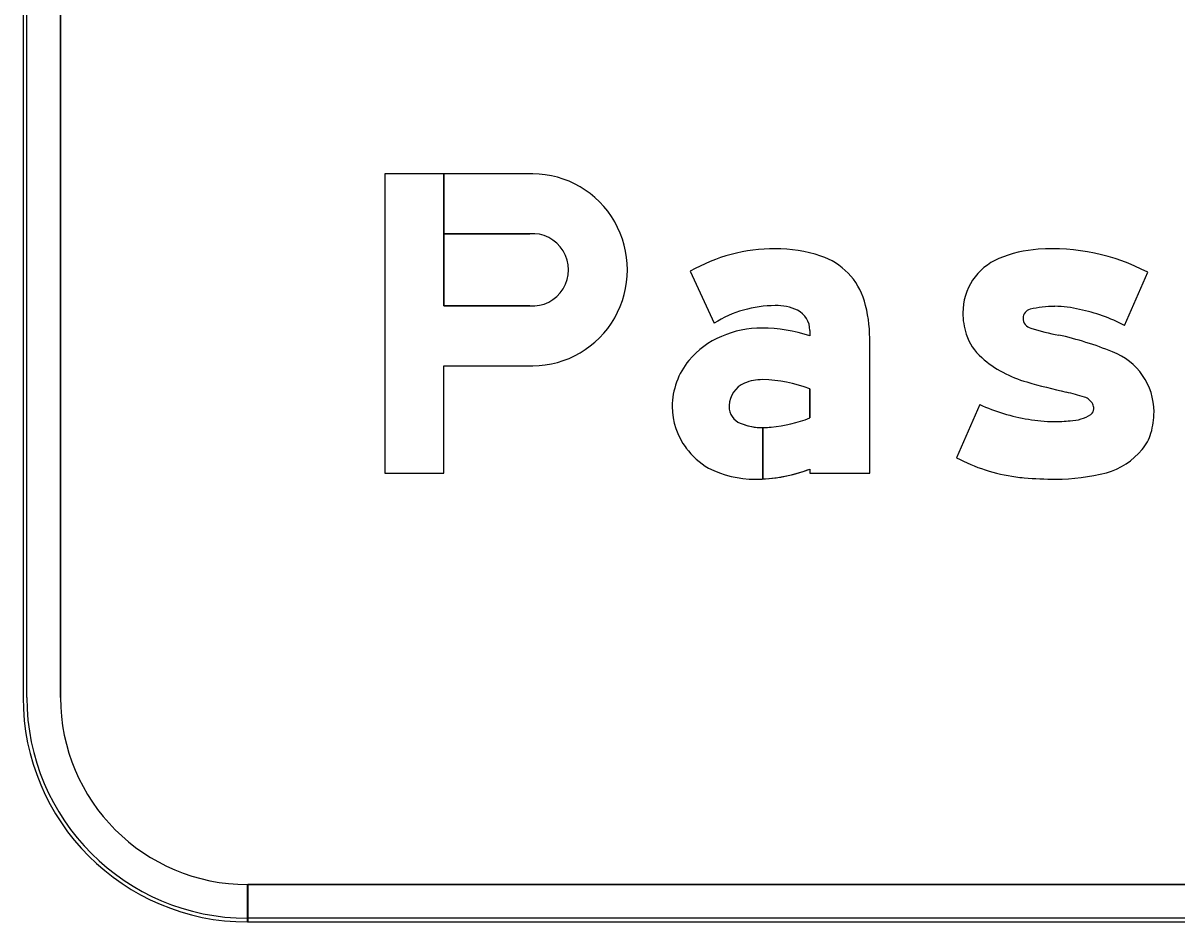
# Model space of a CAD drawing. Extents: x 1806251 to 1809821, y 414895 to 422886.
# Drawn here: x 1809676.695 to 1809677.312, y 415351.9 to 415352.381 of the extents above; entities that cross this region are included whole.
import ezdxf

# ---------------------------------------------------------------- set-up
doc = ezdxf.new("R2010")
doc.units = 0
for name, color, linetype in [('GSBWFILL', 7, 'Continuous'), ('GSCOLORFILL', 7, 'Continuous'), ('GSOUTLINE', 7, 'Continuous')]:
    doc.layers.add(name, color=color, linetype=linetype)

msp = doc.modelspace()

# ---------------------------------------------------------------- linework, layer by layer
at = {"layer": 'GSBWFILL'}
for p, q in [((1809676.69509, 415352.74107), (1809676.69509, 415352.02007)), ((1809676.71509, 415352.02007), (1809676.71509, 415352.74107)), ((1809677.28398, 415352.21889), (1809677.2964, 415352.24741)), ((1809677.20662, 415352.17668), (1809677.19419, 415352.14816)), ((1809677.19419, 415352.14816), (1809677.19419, 415352.14816)), ((1809676.81509, 415351.90007), (1809676.81509, 415351.92007)), ((1809678.37509, 415351.92007), (1809676.81529, 415351.92007)), ((1809676.81529, 415351.92007), (1809676.81529, 415351.90007)), ((1809676.81529, 415351.90007), (1809678.37509, 415351.90007))]:
    msp.add_line(p, q, dxfattribs=at)
for points in [[(1809676.88859, 415352.29995), (1809676.88859, 415352.13995), (1809676.92014, 415352.13995), (1809676.92014, 415352.19742), (1809676.96762, 415352.19742)], [(1809676.96597, 415352.22942), (1809676.92014, 415352.22942), (1809676.92014, 415352.29995), (1809676.88859, 415352.29995)], [(1809676.96762, 415352.29995), (1809676.92015, 415352.29995), (1809676.92015, 415352.26795), (1809676.96597, 415352.26795)], [(1809677.05182, 415352.24793), (1809677.06467, 415352.2202)], [(1809677.11579, 415352.2163), (1809677.11579, 415352.21335)], [(1809677.11579, 415352.14219), (1809677.11579, 415352.13995), (1809677.14779, 415352.13995), (1809677.14779, 415352.21214)], [(1809677.11579, 415352.18503), (1809677.11579, 415352.16948)], [(1809677.0906, 415352.13685), (1809677.0906, 415352.1643)], [(1809677.0906, 415352.1643), (1809677.0906, 415352.13685)]]:
    msp.add_lwpolyline(points, dxfattribs=at)
for radius in [0.12, 0.1]:
    msp.add_arc((1809676.81509, 415352.02007), radius, 180, 270, dxfattribs=at)
for centre, major_axis, ratio, start_param, end_param in [((1809676.96765, 415352.24868), (0, 0.05126), 0.985874, 3.140988, 6.28379), ((1809676.96759, 415352.24868), (0, 0.01933), 0.985874, 3.056611, 6.368167), ((1809677.09721, 415352.16823), (0, 0.09171), 0.999996, 0, 0.517719), ((1809677.09721, 415352.18163), (0, 0.07832), 0.999996, 5.96613, 6.283185), ((1809677.1104, 415352.22184), (0, 0.036), 0.999996, 4.997165, 5.96613), ((1809677.24266, 415352.1931), (0, 0.06676), 0.999996, 0.071378, 0.398007), ((1809677.24547, 415352.15026), (0, 0.10968), 0.999996, 5.800291, 6.352301), ((1809677.22894, 415352.22573), (0, 0.03136), 0.999996, 0.398006, 1.570796), ((1809677.07728, 415352.21214), (0, 0.07051), 0.999996, 4.712389, 4.997165), ((1809677.09721, 415352.16823), (0, 0.06131), 0.999996, 0, 0.559495), ((1809677.09835, 415352.20533), (0, 0.02424), 0.999996, 5.822746, 6.330435), ((1809677.10379, 415352.2163), (0, 0.012), 0.999996, 4.712389, 5.822746), ((1809677.23504, 415352.22573), (0, 0.03746), 0.999996, 1.570796, 1.879779), ((1809677.23457, 415352.22288), (0, 0.0048), 0.999996, 0.21891, 1.570796), ((1809677.24671, 415352.17363), (0, 0.05552), 0.999996, 0, 0.239757), ((1809677.24671, 415352.17659), (0, 0.05257), 0.999996, 6.027142, 6.283185), ((1809677.24301, 415352.14197), (0, 0.08715), 0.999996, 5.793797, 6.086746), ((1809677.23537, 415352.22288), (0, 0.0056), 0.999996, 1.570796, 2.88808), ((1809677.08637, 415352.17084), (0, 0.04588), 0.999996, 0.399285, 0.87593), ((1809677.09013, 415352.16267), (0, 0.05487), 0.999996, 0, 0.404512), ((1809677.09013, 415352.13676), (0, 0.08078), 0.999996, 5.959871, 6.283185), ((1809677.22603, 415352.22286), (0, 0.028), 0.999996, 1.879779, 2.42566), ((1809677.2698, 415352.33149), (0, 0.11953), 0.999996, 2.83708, 2.965597), ((1809677.20703, 415352.02914), (0, 0.18935), 0.999996, 5.901211, 6.060377), ((1809677.08073, 415352.17554), (0, 0.03854), 0.999996, 0.87593, 1.570796), ((1809677.24855, 415352.24875), (0, 0.06232), 0.999996, 2.42566, 2.869403), ((1809677.26539, 415352.17268), (0, 0.0344), 0.999996, 4.712389, 5.919951), ((1809677.08619, 415352.17558), (0, 0.0136), 0.999996, 0.408547, 1.530785), ((1809677.08998, 415352.16682), (0, 0.02314), 0.999996, 6.259455, 6.691732), ((1809677.0883, 415352.11132), (0, 0.07867), 0.999996, 5.926185, 6.254823), ((1809677.33874, 415352.55858), (0, 0.385), 0.999996, 2.860128, 2.916667), ((1809677.21281, 415352.01516), (0, 0.17282), 0.999996, 5.990951, 6.04928), ((1809677.07903, 415352.17554), (0, 0.03683), 0.999996, 1.570796, 2.21394), ((1809677.08708, 415352.17554), (0, 0.01449), 0.999996, 1.530785, 1.570796), ((1809677.08219, 415352.17554), (0, 0.0096), 0.999996, 1.570796, 2.757027), ((1809677.24681, 415352.26271), (0, 0.09496), 0.999996, 2.70455, 2.991718), ((1809677.2599, 415352.17296), (0, 0.00815), 0.999996, 5.20773, 5.944931), ((1809677.2618, 415352.1744), (0, 0.00581), 0.999996, 4.712389, 5.146352), ((1809677.08873, 415352.23831), (0, 0.07396), 0.999996, 3.228562, 3.516221), ((1809677.24615, 415352.24033), (0, 0.07278), 0.999996, 2.95481, 3.141593), ((1809677.25437, 415352.18964), (0, 0.02167), 0.999996, 3.169414, 3.711965), ((1809677.2639, 415352.1744), (0, 0.0037), 0.999996, 3.769232, 4.712389), ((1809677.25964, 415352.17268), (0, 0.04016), 0.999996, 4.42655, 4.712389), ((1809677.0906, 415352.1963), (0, 0.032), 0.999996, 2.757027, 3.141593), ((1809677.0906, 415352.1963), (0, 0.032), 0.999996, 3.141843, 3.28451), ((1809677.24615, 415352.2589), (0, 0.09135), 0.999996, 3.141593, 3.238422), ((1809677.27514, 415352.16813), (0, 0.024), 0.999996, 4.009587, 4.42655), ((1809677.08229, 415352.17799), (0, 0.04092), 0.999996, 2.21394, 2.611125), ((1809677.264, 415352.17702), (0, 0.03825), 0.999996, 3.41426, 4.020407), ((1809677.23983, 415352.23581), (0, 0.09883), 0.999996, 2.661561, 2.999689), ((1809677.08648, 415352.1918), (0, 0.05506), 0.999996, 2.672443, 3.141593), ((1809677.08648, 415352.21842), (0, 0.08167), 0.999996, 3.192057, 3.508644), ((1809677.23717, 415352.21718), (0, 0.08), 0.999996, 2.999689, 3.056979), ((1809677.24717, 415352.24553), (0, 0.10878), 0.999996, 3.141593, 3.39368), ((1809677.08648, 415352.21842), (0, 0.08167), 0.999996, 3.141593, 3.191959), ((1809677.24717, 415352.33327), (0, 0.19652), 0.999996, 3.056204, 3.141593)]:
    msp.add_ellipse(centre, major_axis=major_axis, ratio=ratio, start_param=start_param, end_param=end_param, dxfattribs=at)
at = {"layer": 'GSCOLORFILL'}
for p, q in [((1809676.69509, 415352.74107), (1809676.69509, 415352.02007)), ((1809676.69509, 415352.74107), (1809676.69509, 415352.02007)), ((1809676.69509, 415352.74107), (1809676.69509, 415352.02007)), ((1809676.69709, 415352.02007), (1809676.69709, 415352.74107)), ((1809676.71509, 415352.02007), (1809676.71509, 415352.74107)), ((1809677.28398, 415352.21889), (1809677.2964, 415352.24741)), ((1809677.20662, 415352.17668), (1809677.19419, 415352.14816)), ((1809677.19419, 415352.14816), (1809677.19419, 415352.14816)), ((1809676.81509, 415351.90007), (1809676.81509, 415351.92007)), ((1809678.37509, 415351.92007), (1809676.81529, 415351.92007)), ((1809676.81529, 415351.92007), (1809676.81529, 415351.90007)), ((1809676.81509, 415351.90007), (1809676.81509, 415351.90207)), ((1809676.81509, 415351.90007), (1809678.37509, 415351.90007)), ((1809678.37509, 415351.90207), (1809676.81511, 415351.90207)), ((1809676.81511, 415351.90207), (1809676.81511, 415351.90007)), ((1809676.81511, 415351.90007), (1809678.37509, 415351.90007)), ((1809676.81529, 415351.90007), (1809678.37509, 415351.90007))]:
    msp.add_line(p, q, dxfattribs=at)
for points in [[(1809676.88859, 415352.29995), (1809676.88859, 415352.13995), (1809676.92014, 415352.13995), (1809676.92014, 415352.19742), (1809676.96762, 415352.19742)], [(1809676.96597, 415352.22942), (1809676.92014, 415352.22942), (1809676.92014, 415352.29995), (1809676.88859, 415352.29995)], [(1809676.96762, 415352.29995), (1809676.92015, 415352.29995), (1809676.92015, 415352.26795), (1809676.96597, 415352.26795)], [(1809677.05182, 415352.24793), (1809677.06467, 415352.2202)], [(1809677.11579, 415352.2163), (1809677.11579, 415352.21335)], [(1809677.11579, 415352.14219), (1809677.11579, 415352.13995), (1809677.14779, 415352.13995), (1809677.14779, 415352.21214)], [(1809677.11579, 415352.18503), (1809677.11579, 415352.16948)], [(1809677.0906, 415352.13685), (1809677.0906, 415352.1643)], [(1809677.0906, 415352.1643), (1809677.0906, 415352.13685)]]:
    msp.add_lwpolyline(points, dxfattribs=at)
for radius in [0.12, 0.12, 0.12, 0.118, 0.1]:
    msp.add_arc((1809676.81509, 415352.02007), radius, 180, 270, dxfattribs=at)
for centre, major_axis, ratio, start_param, end_param in [((1809676.96765, 415352.24868), (0, 0.05126), 0.985874, 3.140988, 6.28379), ((1809676.96759, 415352.24868), (0, 0.01933), 0.985874, 3.056611, 6.368167), ((1809677.09721, 415352.16823), (0, 0.09171), 0.999996, 0, 0.517719), ((1809677.09721, 415352.18163), (0, 0.07832), 0.999996, 5.96613, 6.283185), ((1809677.1104, 415352.22184), (0, 0.036), 0.999996, 4.997165, 5.96613), ((1809677.24266, 415352.1931), (0, 0.06676), 0.999996, 0.071378, 0.398007), ((1809677.24547, 415352.15026), (0, 0.10968), 0.999996, 5.800291, 6.352301), ((1809677.22894, 415352.22573), (0, 0.03136), 0.999996, 0.398006, 1.570796), ((1809677.07728, 415352.21214), (0, 0.07051), 0.999996, 4.712389, 4.997165), ((1809677.09721, 415352.16823), (0, 0.06131), 0.999996, 0, 0.559495), ((1809677.09835, 415352.20533), (0, 0.02424), 0.999996, 5.822746, 6.330435), ((1809677.10379, 415352.2163), (0, 0.012), 0.999996, 4.712389, 5.822746), ((1809677.23504, 415352.22573), (0, 0.03746), 0.999996, 1.570796, 1.879779), ((1809677.23457, 415352.22288), (0, 0.0048), 0.999996, 0.21891, 1.570796), ((1809677.24671, 415352.17363), (0, 0.05552), 0.999996, 0, 0.239757), ((1809677.24671, 415352.17659), (0, 0.05257), 0.999996, 6.027142, 6.283185), ((1809677.24301, 415352.14197), (0, 0.08715), 0.999996, 5.793797, 6.086746), ((1809677.23537, 415352.22288), (0, 0.0056), 0.999996, 1.570796, 2.88808), ((1809677.08637, 415352.17084), (0, 0.04588), 0.999996, 0.399285, 0.87593), ((1809677.09013, 415352.16267), (0, 0.05487), 0.999996, 0, 0.404512), ((1809677.09013, 415352.13676), (0, 0.08078), 0.999996, 5.959871, 6.283185), ((1809677.22603, 415352.22286), (0, 0.028), 0.999996, 1.879779, 2.42566), ((1809677.2698, 415352.33149), (0, 0.11953), 0.999996, 2.83708, 2.965597), ((1809677.20703, 415352.02914), (0, 0.18935), 0.999996, 5.901211, 6.060377), ((1809677.08073, 415352.17554), (0, 0.03854), 0.999996, 0.87593, 1.570796), ((1809677.24855, 415352.24875), (0, 0.06232), 0.999996, 2.42566, 2.869403), ((1809677.26539, 415352.17268), (0, 0.0344), 0.999996, 4.712389, 5.919951), ((1809677.08619, 415352.17558), (0, 0.0136), 0.999996, 0.408547, 1.530785), ((1809677.08998, 415352.16682), (0, 0.02314), 0.999996, 6.259455, 6.691732), ((1809677.0883, 415352.11132), (0, 0.07867), 0.999996, 5.926185, 6.254823), ((1809677.33874, 415352.55858), (0, 0.385), 0.999996, 2.860128, 2.916667), ((1809677.21281, 415352.01516), (0, 0.17282), 0.999996, 5.990951, 6.04928), ((1809677.07903, 415352.17554), (0, 0.03683), 0.999996, 1.570796, 2.21394), ((1809677.08708, 415352.17554), (0, 0.01449), 0.999996, 1.530785, 1.570796), ((1809677.08219, 415352.17554), (0, 0.0096), 0.999996, 1.570796, 2.757027), ((1809677.24681, 415352.26271), (0, 0.09496), 0.999996, 2.70455, 2.991718), ((1809677.2599, 415352.17296), (0, 0.00815), 0.999996, 5.20773, 5.944931), ((1809677.2618, 415352.1744), (0, 0.00581), 0.999996, 4.712389, 5.146352), ((1809677.08873, 415352.23831), (0, 0.07396), 0.999996, 3.228562, 3.516221), ((1809677.24615, 415352.24033), (0, 0.07278), 0.999996, 2.95481, 3.141593), ((1809677.25437, 415352.18964), (0, 0.02167), 0.999996, 3.169414, 3.711965), ((1809677.2639, 415352.1744), (0, 0.0037), 0.999996, 3.769232, 4.712389), ((1809677.25964, 415352.17268), (0, 0.04016), 0.999996, 4.42655, 4.712389), ((1809677.0906, 415352.1963), (0, 0.032), 0.999996, 2.757027, 3.141593), ((1809677.0906, 415352.1963), (0, 0.032), 0.999996, 3.141843, 3.28451), ((1809677.24615, 415352.2589), (0, 0.09135), 0.999996, 3.141593, 3.238422), ((1809677.27514, 415352.16813), (0, 0.024), 0.999996, 4.009587, 4.42655), ((1809677.08229, 415352.17799), (0, 0.04092), 0.999996, 2.21394, 2.611125), ((1809677.264, 415352.17702), (0, 0.03825), 0.999996, 3.41426, 4.020407), ((1809677.23983, 415352.23581), (0, 0.09883), 0.999996, 2.661561, 2.999689), ((1809677.08648, 415352.1918), (0, 0.05506), 0.999996, 2.672443, 3.141593), ((1809677.08648, 415352.21842), (0, 0.08167), 0.999996, 3.192057, 3.508644), ((1809677.23717, 415352.21718), (0, 0.08), 0.999996, 2.999689, 3.056979), ((1809677.24717, 415352.24553), (0, 0.10878), 0.999996, 3.141593, 3.39368), ((1809677.08648, 415352.21842), (0, 0.08167), 0.999996, 3.141593, 3.191959), ((1809677.24717, 415352.33327), (0, 0.19652), 0.999996, 3.056204, 3.141593)]:
    msp.add_ellipse(centre, major_axis=major_axis, ratio=ratio, start_param=start_param, end_param=end_param, dxfattribs=at)
at = {"layer": 'GSOUTLINE'}
for p, q in [((1809676.69509, 415352.74107), (1809676.69509, 415352.02007)), ((1809676.71509, 415352.74107), (1809676.71509, 415352.02007)), ((1809677.28398, 415352.21889), (1809677.2964, 415352.24741)), ((1809676.92014, 415352.22942), (1809676.96597, 415352.22942)), ((1809676.92014, 415352.19742), (1809676.96762, 415352.19742)), ((1809677.20662, 415352.17668), (1809677.19419, 415352.14816)), ((1809677.19419, 415352.14816), (1809677.19419, 415352.14816)), ((1809676.81509, 415351.92007), (1809678.37509, 415351.92007)), ((1809676.81509, 415351.90007), (1809678.37509, 415351.90007))]:
    msp.add_line(p, q, dxfattribs=at)
for points in [[(1809676.96762, 415352.29995), (1809676.88859, 415352.29995), (1809676.88859, 415352.13995), (1809676.92014, 415352.13995), (1809676.92014, 415352.19742)], [(1809676.96597, 415352.26795), (1809676.92014, 415352.26795), (1809676.92014, 415352.22942)], [(1809677.05182, 415352.24793), (1809677.06467, 415352.2202)], [(1809677.11579, 415352.2163), (1809677.11579, 415352.21335)], [(1809677.11579, 415352.14219), (1809677.11579, 415352.13995), (1809677.14779, 415352.13995), (1809677.14779, 415352.21214)], [(1809677.11579, 415352.16948), (1809677.11579, 415352.18503)]]:
    msp.add_lwpolyline(points, dxfattribs=at)
for radius in [0.12, 0.1]:
    msp.add_arc((1809676.81509, 415352.02007), radius, 180, 270, dxfattribs=at)
for centre, major_axis, ratio, start_param, end_param in [((1809676.96765, 415352.24868), (0, 0.05126), 0.985874, 3.140988, 6.28379), ((1809676.96759, 415352.24868), (0, 0.01933), 0.985874, 3.056611, 6.368167), ((1809677.09721, 415352.16823), (0, 0.09171), 0.999996, 6.283185, 6.800904), ((1809677.09721, 415352.18163), (0, 0.07832), 0.999996, 5.96613, 6.283185), ((1809677.1104, 415352.22184), (0, 0.036), 0.999996, 4.997165, 5.96613), ((1809677.24266, 415352.1931), (0, 0.06676), 0.999996, 0.071378, 0.398007), ((1809677.24547, 415352.15026), (0, 0.10968), 0.999996, 5.800291, 6.352301), ((1809677.22894, 415352.22573), (0, 0.03136), 0.999996, 0.398006, 1.570796), ((1809677.07728, 415352.21214), (0, 0.07051), 0.999996, 4.712389, 4.997165), ((1809677.09721, 415352.16823), (0, 0.06131), 0.999996, 0, 0.559495), ((1809677.09835, 415352.20533), (0, 0.02424), 0.999996, 5.822746, 6.330435), ((1809677.10379, 415352.2163), (0, 0.012), 0.999996, 4.712389, 5.822746), ((1809677.23504, 415352.22573), (0, 0.03746), 0.999996, 1.570796, 1.879779), ((1809677.23457, 415352.22288), (0, 0.0048), 0.999996, 0.21891, 1.570796), ((1809677.24671, 415352.17363), (0, 0.05552), 0.999996, 0, 0.239757), ((1809677.24671, 415352.17659), (0, 0.05257), 0.999996, 6.027142, 6.283185), ((1809677.24301, 415352.14197), (0, 0.08715), 0.999996, 5.793797, 6.086746), ((1809677.23537, 415352.22288), (0, 0.0056), 0.999996, 1.570796, 2.88808), ((1809677.08637, 415352.17084), (0, 0.04588), 0.999996, 0.399285, 0.87593), ((1809677.09013, 415352.16267), (0, 0.05487), 0.999996, 0, 0.404512), ((1809677.09013, 415352.13676), (0, 0.08078), 0.999996, 5.959871, 6.283185), ((1809677.22603, 415352.22286), (0, 0.028), 0.999996, 1.879779, 2.42566), ((1809677.2698, 415352.33149), (0, 0.11953), 0.999996, 2.83708, 2.965597), ((1809677.20703, 415352.02914), (0, 0.18935), 0.999996, 5.901211, 6.060377), ((1809677.08073, 415352.17554), (0, 0.03854), 0.999996, 0.87593, 1.570796), ((1809677.24855, 415352.24875), (0, 0.06232), 0.999996, 2.42566, 2.869403), ((1809677.26539, 415352.17268), (0, 0.0344), 0.999996, 4.712389, 5.919951), ((1809677.08619, 415352.17558), (0, 0.0136), 0.999996, 0.408547, 1.530785), ((1809677.08998, 415352.16682), (0, 0.02314), 0.999996, 6.25958, 6.691732), ((1809677.0883, 415352.11132), (0, 0.07867), 0.999996, 5.926185, 6.254787), ((1809677.0905, 415352.18875), (0, 0.0012), 0.999996, 6.254787, 6.25958), ((1809677.33874, 415352.55858), (0, 0.385), 0.999996, 2.860128, 2.916667), ((1809677.21281, 415352.01516), (0, 0.17282), 0.999996, 5.990951, 6.04928), ((1809677.07903, 415352.17554), (0, 0.03683), 0.999996, 1.570796, 2.21394), ((1809677.08708, 415352.17554), (0, 0.01449), 0.999996, 1.530785, 1.570796), ((1809677.08219, 415352.17554), (0, 0.0096), 0.999996, 1.570796, 2.757027), ((1809677.24681, 415352.26271), (0, 0.09496), 0.999996, 2.70455, 2.991718), ((1809677.2599, 415352.17296), (0, 0.00815), 0.999996, 5.20773, 5.944931), ((1809677.2618, 415352.1744), (0, 0.00581), 0.999996, 4.712389, 5.146352), ((1809677.08873, 415352.23831), (0, 0.07396), 0.999996, 3.228562, 3.516221), ((1809677.24615, 415352.24033), (0, 0.07278), 0.999996, 2.95481, 3.141593), ((1809677.25437, 415352.18964), (0, 0.02167), 0.999996, 3.169414, 3.711965), ((1809677.2639, 415352.1744), (0, 0.0037), 0.999996, 3.769232, 4.712389), ((1809677.25964, 415352.17268), (0, 0.04016), 0.999996, 4.42655, 4.712389), ((1809677.0906, 415352.1963), (0, 0.032), 0.999996, 2.757027, 3.28451), ((1809677.24615, 415352.2589), (0, 0.09135), 0.999996, 3.141593, 3.238422), ((1809677.27514, 415352.16813), (0, 0.024), 0.999996, 4.009587, 4.42655), ((1809677.08229, 415352.17799), (0, 0.04092), 0.999996, 2.21394, 2.611125), ((1809677.264, 415352.17702), (0, 0.03825), 0.999996, 3.41426, 4.020407), ((1809677.23983, 415352.23581), (0, 0.09883), 0.999996, 2.661561, 2.999689), ((1809677.08648, 415352.1918), (0, 0.05506), 0.999996, 2.672443, 3.141593), ((1809677.08648, 415352.21842), (0, 0.08167), 0.999996, 3.141593, 3.508644), ((1809677.23717, 415352.21718), (0, 0.08), 0.999996, 2.999689, 3.056979), ((1809677.24717, 415352.24553), (0, 0.10878), 0.999996, 3.141593, 3.39368), ((1809677.24717, 415352.33327), (0, 0.19652), 0.999996, 3.056204, 3.141593)]:
    msp.add_ellipse(centre, major_axis=major_axis, ratio=ratio, start_param=start_param, end_param=end_param, dxfattribs=at)

doc.saveas('drawing.dxf')
